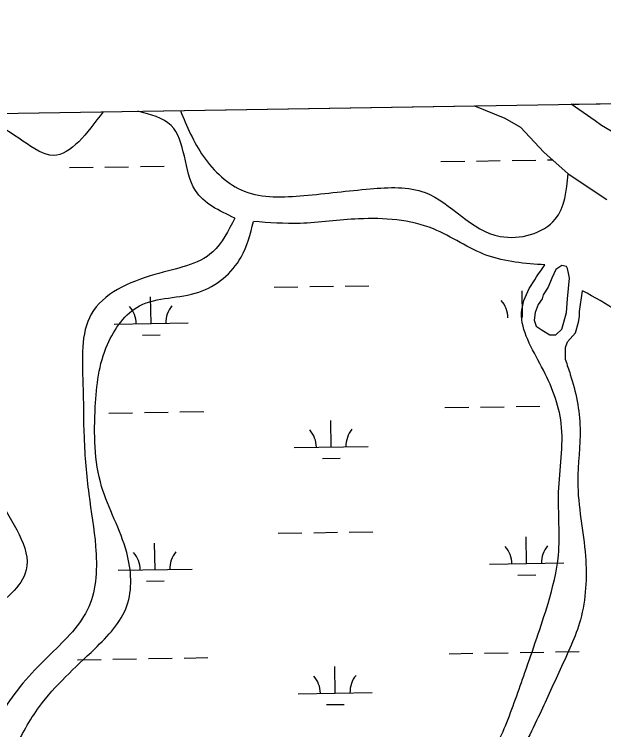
# Model space of a CAD drawing. Extents: x 3855477 to 3893699, y 299188 to 325115.
# Drawn here: x 3883085 to 3883881, y 322349 to 323316 of the extents above; entities that cross this region are included whole.
import ezdxf

# ---------------------------------------------------------------- set-up
doc = ezdxf.new("R2010")
doc.units = 0
for name, color, linetype in [('V-GRID-FRAM', 7, 'Continuous'), ('V-TOPO-SHOR', 7, 'Continuous'), ('V-WETL-SWMP', 7, 'Continuous')]:
    doc.layers.add(name, color=color, linetype=linetype)

msp = doc.modelspace()

# ---------------------------------------------------------------- linework, layer by layer
at = {"layer": 'V-GRID-FRAM'}
msp.add_lwpolyline([(3859445.33, 322796.98), (3891292.64, 323315.82), (3891596.75, 305135.92), (3859733.58, 304616.82), (3859445.33, 322796.98)], dxfattribs=at)
at = {"layer": 'V-TOPO-SHOR'}
for points in [[(3883706.33, 323192.23), (3883747.12, 323175.45), (3883768.54, 323163.35), (3883799.98, 323129.58), (3883832.53, 323100.12)], [(3883957.46, 323130.59), (3883938.61, 323137.54), (3883923.11, 323143.16), (3883909.95, 323148.23), (3883898.33, 323153.29), (3883877.72, 323165.44), (3883868.98, 323172.02), (3883836.58, 323194.35)], [(3883829.04, 322848.53), (3883829.31, 322865.18), (3883831.95, 322873.12), (3883842.53, 322885.02), (3883846.5, 322899.57), (3883847.82, 322907.5), (3883847.82, 322914.11), (3883852.26, 322941.79)]]:
    msp.add_lwpolyline(points, dxfattribs=at)
msp.add_lwpolyline([(3883831.95, 322931.3), (3883834.6, 322959.07), (3883833.27, 322965.69), (3883831.95, 322972.3), (3883830.63, 322974.94), (3883824.02, 322976.27), (3883816.08, 322970.98), (3883810.79, 322959.07), (3883805.5, 322947.17), (3883798.89, 322936.59), (3883797.57, 322931.3), (3883792.28, 322923.37), (3883788.31, 322912.79), (3883786.99, 322902.21), (3883789.63, 322894.28), (3883797.57, 322888.99), (3883808.15, 322882.37), (3883816.08, 322882.37), (3883824.02, 322890.31), (3883826.66, 322899.57), (3883830.63, 322912.79)], close=True, dxfattribs=at)
for points in [[(3883204.62, 323184.06), (3883137.74, 323125.06), (3883047.84, 323169.88), (3882979.04, 323147.93), (3882965.96, 323067.35), (3882911.31, 322997.94), (3882856.54, 322960.22), (3882875.68, 322892.01), (3882913.16, 322841.31), (3882974.71, 322828.86), (3883024.08, 322767.74), (3883063.36, 322662.98), (3883100.86, 322564.64), (3883047.66, 322507.02), (3882994.12, 322471.95), (3882924.25, 322398.74), (3882876.15, 322333.01), (3882826.27, 322274.25), (3882767.1, 322202.91), (3882742.02, 322108.18), (3882761.8, 322005.88), (3882789.84, 321939.27), (3882845.17, 321832.9), (3882874.53, 321763.66), (3882887.55, 321660.99), (3882885.64, 321565.27), (3882887.29, 321492.98), (3882951.43, 321529.23), (3883027.99, 321576.94), (3883061.12, 321661.08), (3883068.32, 321738.29), (3883091.65, 321804.57), (3883149.12, 321881.63), (3883213.46, 321927.26), (3883307.14, 321964.8), (3883357.5, 322028.11), (3883409.45, 322083.99), (3883461.57, 322127.54), (3883525.98, 322168.82), (3883580.94, 322199.7), (3883655.97, 322239.93), (3883717.46, 322296.46), (3883747.99, 322353.97), (3883774.24, 322425.95), (3883805.53, 322519.49), (3883819.55, 322584.79), (3883819.88, 322669.92), (3883823.39, 322762.76), (3883796.82, 322839.36), (3883769.83, 322912.33), (3883801.37, 322977.04)], [(3883382.48, 323040.38), (3883329.27, 323077.8), (3883296.47, 323165.64), (3883251.7, 323184.82)], [(3883309, 323185.76), (3883340.12, 323123.76), (3883395.24, 323076.79), (3883475.76, 323070.85), (3883565.47, 323079.88), (3883639.46, 323074.95), (3883740.97, 323015.54), (3883815.33, 323038.72), (3883832.53, 323100.12)], [(3883382.48, 323040.38), (3883352.76, 322994.57), (3883274.67, 322964.05), (3883188.65, 322910.57), (3883177.44, 322816.41), (3883178.94, 322743.89), (3883185.39, 322667.1), (3883194.61, 322596.34), (3883185.33, 322514.72), (3883134.05, 322451.22), (3883072.19, 322378), (3883045.87, 322312.91), (3883038.21, 322209.7), (3883075.63, 322117.89), (3883087.29, 322040.3), (3883089.54, 322102.89), (3883083.36, 322175.14), (3883064.04, 322247.46), (3883084.13, 322319.86), (3883118.72, 322380), (3883193.35, 322458.01), (3883236.81, 322516.03), (3883236.56, 322588.14), (3883202.72, 322677.59), (3883194.12, 322785.15), (3883210.55, 322869.49), (3883253.86, 322921.67), (3883334.05, 322940.22), (3883390.92, 322987.39), (3883407.79, 323035.64)], [(3883801.37, 322977.04), (3883723.08, 322989.96), (3883650.78, 323025.6), (3883549.68, 323039.28), (3883470.62, 323033.18), (3883407.79, 323035.64)], [(3883829.04, 322848.53), (3883835.57, 322829.01), (3883848.82, 322756.25), (3883845.66, 322684.07), (3883856.12, 322583.35), (3883849.19, 322497.3), (3883821.9, 322429.95), (3883792.44, 322365.7), (3883752.15, 322290.9), (3883707.95, 322237.29), (3883653.07, 322205.01), (3883563.12, 322156.68), (3883494.93, 322115.39), (3883423.78, 322063.79), (3883387.12, 321997.02), (3883457.91, 321975.16), (3883546.91, 321973.82), (3883606.73, 321980.06), (3883692.6, 322004.51), (3883790.12, 322069.09), (3883826.97, 322122.64), (3883863.4, 322187.07), (3883780.36, 322143.64), (3883724.37, 322096.27), (3883799.74, 322185.33), (3883849.86, 322250.6), (3883892.54, 322338.8), (3883916.44, 322434.85), (3883927.92, 322538.48), (3883922.5, 322622.24), (3883944.57, 322712.35), (3883963.79, 322822.27), (3883898.77, 322913.99), (3883852.26, 322941.79)], [(3883194.72, 321185.57), (3883199.99, 321245.05), (3883282.93, 321399.6), (3883315.91, 321463.02), (3883368.8, 321547.06), (3883441.97, 321592.6), (3883502.19, 321559.11), (3883548.7, 321491.74), (3883586.27, 321424.75), (3883619.87, 321349.41), (3883633.76, 321284.8), (3883635.44, 321204.05), (3883635.48, 321153.86), (3883705.54, 321047.48), (3883690.16, 320966.97), (3883727.02, 321063.66), (3883671.99, 321209.08), (3883753.18, 321240.02), (3883834.31, 321276.98), (3883870.66, 321337.01), (3883907.07, 321419.16), (3883936.23, 321487.64), (3883985.16, 321538.62), (3884058.27, 321572.25), (3884101.1, 321655.13), (3884058.95, 321755.79), (3884030.75, 321841.61), (3884042.04, 321968.6), (3884078.91, 322027.79), (3884144.53, 322093.45), (3884230.57, 322167.45), (3884293.16, 322211.83), (3884352.31, 322257.16), (3884435.57, 322322.36), (3884532.79, 322396.09), (3884598.08, 322470.77), (3884664.31, 322585.67), (3884702.2, 322625.73)]]:
    msp.add_spline(points, degree=3, dxfattribs=at)
at = {"layer": 'V-WETL-SWMP'}
for p, q in [((3883836.58, 323194.35), (3885250.63, 323217.39)), ((3882605.07, 323174.29), (3883706.33, 323192.23)), ((3883706.33, 323192.23), (3883747.12, 323175.45)), ((3883868.98, 323172.02), (3883836.58, 323194.35)), ((3883747.12, 323175.45), (3883768.55, 323163.35)), ((3883877.72, 323165.44), (3883868.98, 323172.02)), ((3883768.55, 323163.35), (3883799.98, 323129.58)), ((3883898.33, 323153.29), (3883877.72, 323165.44)), ((3883799.98, 323129.58), (3883832.53, 323100.12)), ((3883660.96, 323116.72), (3883692.96, 323117.24)), ((3883708.96, 323117.5), (3883740.95, 323118.02)), ((3883756.95, 323118.28), (3883788.95, 323118.81)), ((3883804.94, 323119.07), (3883811.48, 323119.17)), ((3883159.12, 323108.54), (3883191.12, 323109.07)), ((3883207.12, 323109.33), (3883239.11, 323109.85)), ((3883255.11, 323110.11), (3883287.11, 323110.63)), ((3883832.53, 323100.12), (3883884.97, 323065.58)), ((3883435.7, 322946.85), (3883467.7, 322947.38)), ((3883483.69, 322947.64), (3883515.69, 322948.16)), ((3883531.69, 322948.42), (3883563.68, 322948.94)), ((3883771.26, 322905.89), (3883770.67, 322941.88)), ((3883269.42, 322897.71), (3883268.83, 322933.7)), ((3883219.42, 322896.89), (3883319.41, 322898.52)), ((3883257.67, 322882.08), (3883281.67, 322882.48)), ((3883666.38, 322784.09), (3883698.38, 322784.61)), ((3883714.38, 322784.87), (3883746.37, 322785.39)), ((3883762.37, 322785.65), (3883794.37, 322786.17)), ((3883212.54, 322776.7), (3883244.53, 322777.22)), ((3883260.53, 322777.48), (3883292.52, 322778)), ((3883308.52, 322778.26), (3883340.52, 322778.78)), ((3883512.64, 322730.84), (3883512.05, 322766.83)), ((3883462.64, 322730.02), (3883562.63, 322731.65)), ((3883500.89, 322715.21), (3883524.89, 322715.6)), ((3883441.12, 322614.22), (3883473.12, 322614.75)), ((3883489.11, 322615.01), (3883521.11, 322615.53)), ((3883537.11, 322615.79), (3883569.1, 322616.31)), ((3883776.68, 322573.25), (3883776.09, 322609.25)), ((3883274.84, 322565.08), (3883274.25, 322601.07)), ((3883726.68, 322572.44), (3883826.67, 322574.07)), ((3883224.84, 322564.26), (3883324.83, 322565.89)), ((3883764.93, 322557.63), (3883788.93, 322558.02)), ((3883263.09, 322549.45), (3883287.08, 322549.85)), ((3883815.78, 322453.8), (3883847.78, 322454.33)), ((3883217.95, 322444.07), (3883249.95, 322444.59)), ((3883265.95, 322444.85), (3883297.94, 322445.37)), ((3883313.94, 322445.63), (3883345.94, 322446.15)), ((3883671.8, 322451.46), (3883703.8, 322451.98)), ((3883719.8, 322452.24), (3883751.79, 322452.76)), ((3883767.79, 322453.02), (3883799.79, 322453.54)), ((3883169.96, 322443.28), (3883201.96, 322443.8)), ((3883518.06, 322398.21), (3883517.47, 322434.2)), ((3883468.06, 322397.39), (3883568.05, 322399.02)), ((3883506.31, 322382.58), (3883530.31, 322382.97))]:
    msp.add_line(p, q, dxfattribs=at)
for centre, start, end in [((3883716.01, 322905.46), 0.16154, 41.7052), ((3883214.17, 322897.28), 0.16154, 41.7052), ((3883324.64, 322899.08), 140.16154, 181.7052), ((3883457.39, 322730.41), 0.16154, 41.7052), ((3883567.87, 322732.21), 140.16154, 181.7052), ((3883330.06, 322566.45), 140.16154, 181.7052), ((3883721.43, 322572.83), 0.16154, 41.7052), ((3883831.9, 322574.63), 140.16154, 181.7052), ((3883219.59, 322564.65), 0.16154, 41.7052), ((3883462.81, 322397.78), 0.16154, 41.7052), ((3883573.29, 322399.58), 140.16154, 181.7052)]:
    msp.add_arc(centre, 35.25, start, end, dxfattribs=at)

doc.saveas('drawing.dxf')
